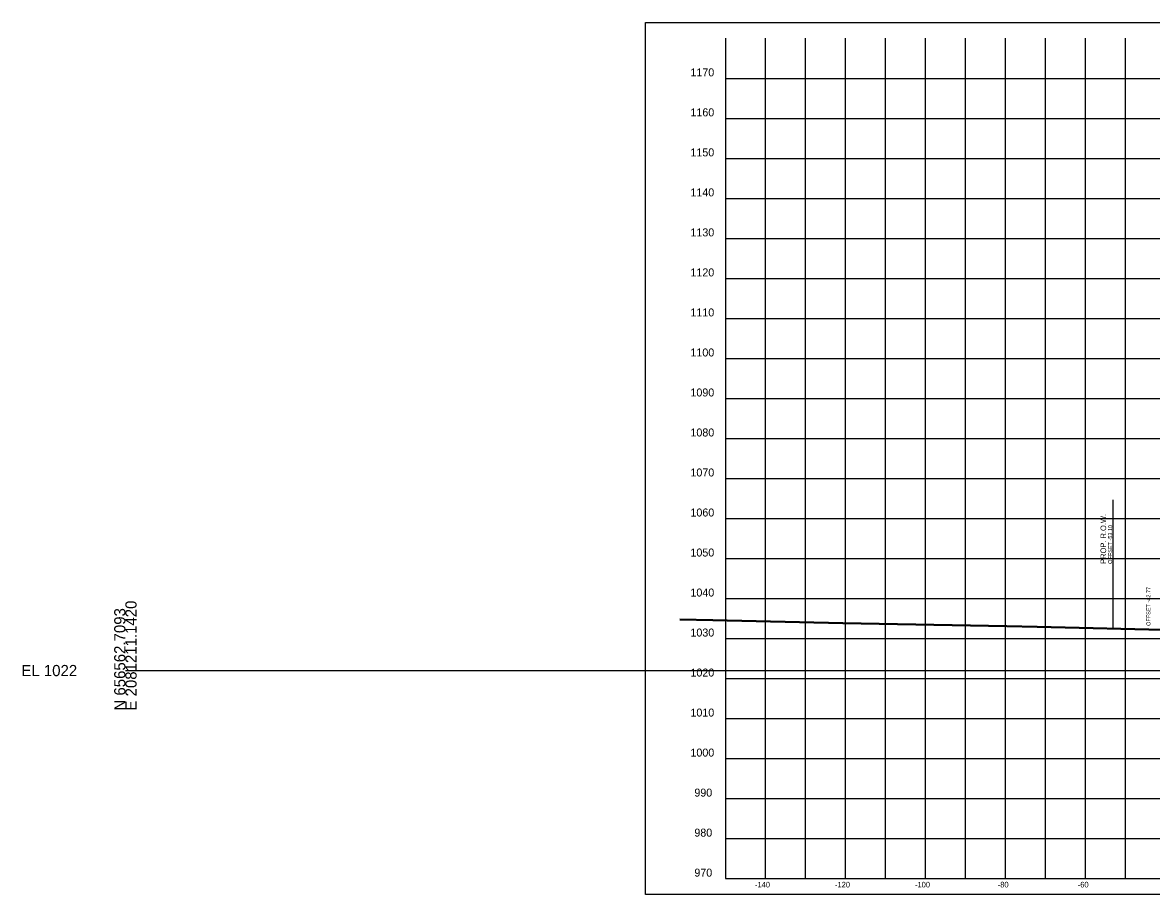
# Model space of a CAD drawing. Extents: x 1131015 to 1136271, y 133453 to 174329.
# Drawn here: x 1132014.8 to 1132296.9, y 168111.7 to 168329.6 of the extents above; entities that cross this region are included whole.
import ezdxf

# ---------------------------------------------------------------- set-up
doc = ezdxf.new("R2010")
doc.units = 0
for name, color, linetype in [('DESIGN - ROW - Right-of-Way and Easement Labels', 7, 'Continuous'), ('DESIGN - ROW - Right-of-Way Linework', 7, 'Continuous'), ('DESIGN - SHEET - Corner Text', 7, 'Continuous'), ('DESIGN - SHEET - Light Grid', 7, 'Continuous'), ('DESIGN - SHEET - Linework', 7, 'Continuous'), ('DESIGN - SHEET - Plot Shape', 7, 'Continuous'), ('DESIGN - TYPICAL - Slope Tie Text', 7, 'Continuous'), ('SURVEY - GROUND - Bottom of Topsoil Layer', 7, 'Continuous'), ('SURVEY - GROUND - Top of Ground', 7, 'Continuous')]:
    doc.layers.add(name, color=color, linetype=linetype)

msp = doc.modelspace()

# ---------------------------------------------------------------- linework, layer by layer
at = {"layer": 'DESIGN - ROW - Right-of-Way Linework'}
msp.add_line((1132287.35, 168178.32), (1132287.35, 168210.32), dxfattribs=at)
at = {"layer": 'DESIGN - SHEET - Light Grid'}
msp.add_line((1132040.46, 168167.66), (1132340.46, 168167.66), dxfattribs=at)
at = {"layer": 'DESIGN - SHEET - Linework'}
for p, q in [((1132200.46, 168115.66), (1132200.46, 168325.66)), ((1132210.46, 168115.66), (1132210.46, 168325.66)), ((1132220.46, 168115.66), (1132220.46, 168325.66)), ((1132230.46, 168115.66), (1132230.46, 168325.66)), ((1132240.46, 168115.66), (1132240.46, 168325.66)), ((1132250.46, 168115.66), (1132250.46, 168325.66)), ((1132260.46, 168115.66), (1132260.46, 168325.66)), ((1132270.46, 168115.66), (1132270.46, 168325.66)), ((1132280.46, 168115.66), (1132280.46, 168325.66)), ((1132290.46, 168115.66), (1132290.46, 168325.66)), ((1132190.46, 168315.66), (1132490.46, 168315.66)), ((1132190.46, 168305.66), (1132490.46, 168305.66)), ((1132190.46, 168295.66), (1132490.46, 168295.66)), ((1132190.46, 168285.66), (1132490.46, 168285.66)), ((1132190.46, 168275.66), (1132490.46, 168275.66)), ((1132190.46, 168265.66), (1132490.46, 168265.66)), ((1132190.46, 168255.66), (1132490.46, 168255.66)), ((1132190.46, 168245.66), (1132490.46, 168245.66)), ((1132190.46, 168235.66), (1132490.46, 168235.66)), ((1132190.46, 168225.66), (1132490.46, 168225.66)), ((1132190.46, 168215.66), (1132490.46, 168215.66)), ((1132190.46, 168205.66), (1132490.46, 168205.66)), ((1132190.46, 168195.66), (1132490.46, 168195.66)), ((1132190.46, 168185.66), (1132490.46, 168185.66)), ((1132190.46, 168175.66), (1132490.46, 168175.66)), ((1132190.46, 168165.66), (1132490.46, 168165.66)), ((1132190.46, 168155.66), (1132490.46, 168155.66)), ((1132190.46, 168145.66), (1132490.46, 168145.66)), ((1132190.46, 168135.66), (1132490.46, 168135.66)), ((1132190.46, 168125.66), (1132490.46, 168125.66))]:
    msp.add_line(p, q, dxfattribs=at)
msp.add_lwpolyline([(1132190.46, 168325.66), (1132190.46, 168115.66), (1132490.46, 168115.66), (1132490.46, 168325.66)], dxfattribs=at)
at = {"layer": 'DESIGN - SHEET - Plot Shape'}
msp.add_lwpolyline([(1132170.46, 168329.6), (1132510.46, 168329.6), (1132510.46, 168111.72), (1132170.46, 168111.72)], close=True, dxfattribs=at)
at = {"layer": 'SURVEY - GROUND - Bottom of Topsoil Layer'}
for p, q in [((1132179.08, 168180.33), (1132187.28, 168180.14)), ((1132187.28, 168180.14), (1132219.75, 168179.43)), ((1132219.75, 168179.43), (1132260.76, 168178.67)), ((1132260.76, 168178.67), (1132268.35, 168178.52)), ((1132268.35, 168178.52), (1132313.76, 168177.44))]:
    msp.add_line(p, q, dxfattribs=at)
at = {"layer": 'SURVEY - GROUND - Top of Ground'}
for p, q in [((1132179.08, 168180.58), (1132187.28, 168180.39)), ((1132187.28, 168180.39), (1132219.75, 168179.68)), ((1132219.75, 168179.68), (1132260.76, 168178.92)), ((1132260.76, 168178.92), (1132268.35, 168178.77)), ((1132268.35, 168178.77), (1132313.76, 168177.69))]:
    msp.add_line(p, q, dxfattribs=at)

# ---------------------------------------------------------------- texts
at = {"layer": 'DESIGN - ROW - Right-of-Way and Easement Labels'}
for s, height, p in [('PROP. R.O.W.', 1.4, (1132285.6, 168194.32)), ('OFFSET -53.10', 1, (1132287.1, 168194.32))]:
    msp.add_text(s, height=height, rotation=90, dxfattribs=at).set_placement(p)
at = {"layer": 'DESIGN - SHEET - Corner Text'}
for s, height, p in [('1170', 2, (1132181.7, 168316.16)), ('1160', 2, (1132181.7, 168306.16)), ('1150', 2, (1132181.7, 168296.16)), ('1140', 2, (1132181.7, 168286.16)), ('1130', 2, (1132181.7, 168276.16)), ('1120', 2, (1132181.7, 168266.16)), ('1110', 2, (1132181.7, 168256.16)), ('1100', 2, (1132181.7, 168246.16)), ('1090', 2, (1132181.7, 168236.16)), ('1080', 2, (1132181.7, 168226.16)), ('1070', 2, (1132181.7, 168216.16)), ('1060', 2, (1132181.7, 168206.16)), ('1050', 2, (1132181.7, 168196.16)), ('1040', 2, (1132181.7, 168186.16)), ('1030', 2, (1132181.7, 168176.16)), ('1020', 2, (1132181.7, 168166.16)), ('1010', 2, (1132181.7, 168156.16)), ('1000', 2, (1132181.7, 168146.16)), ('990', 2, (1132182.68, 168136.16)), ('980', 2, (1132182.68, 168126.16)), ('970', 2, (1132182.68, 168116.16)), ('-140', 1.4, (1132197.83, 168113.46)), ('-120', 1.4, (1132217.83, 168113.46)), ('-100', 1.4, (1132237.83, 168113.46)), ('-80', 1.4, (1132258.51, 168113.46)), ('-60', 1.4, (1132278.51, 168113.46))]:
    msp.add_text(s, height=height, dxfattribs=at).set_placement(p)
at = {"layer": 'DESIGN - SHEET - Light Grid'}
for s, p in [('E 2081211.1420', (1132043.26, 168157.66)), ('N 656562.7093', (1132040.46, 168157.66))]:
    msp.add_text(s, height=2.8, rotation=90, dxfattribs=at).set_placement(p)
msp.add_text('EL 1022', height=2.8, dxfattribs=at).set_placement((1132014.46, 168166.26))
at = {"layer": 'DESIGN - TYPICAL - Slope Tie Text'}
msp.add_text('OFFSET -42.77', height=1, rotation=90, dxfattribs=at).set_placement((1132296.68, 168178.82))

doc.saveas('drawing.dxf')
